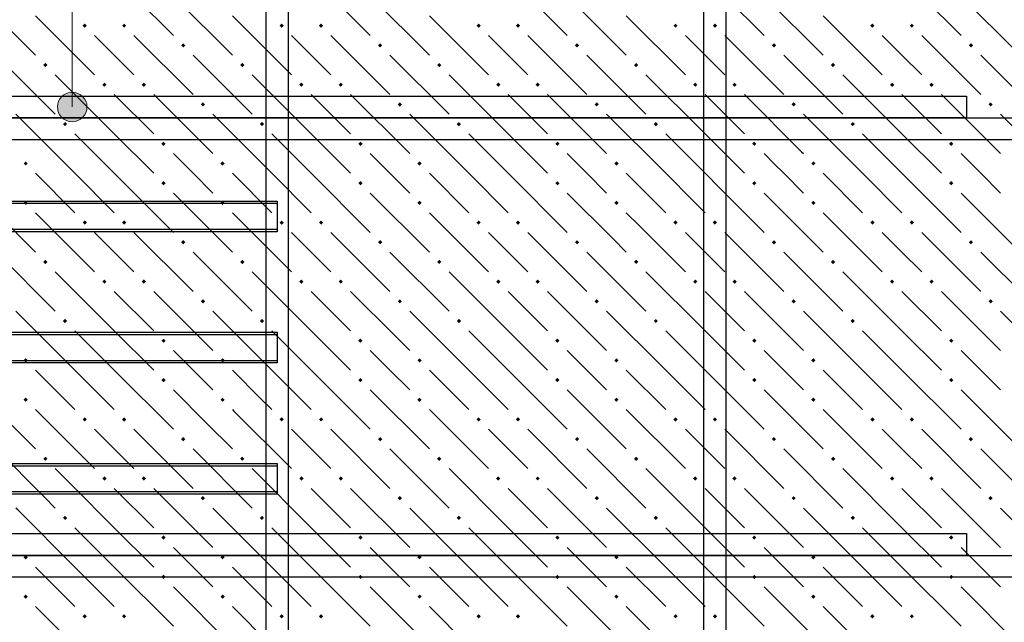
# Model space of a CAD drawing. Header units: millimetres. Extents: x 40580 to 1168286, y -220995 to 81020.
# Tile 291 of 419: x 728626 to 731626, y -92277 to -90440. Entities that reach past the tile are written whole.
import ezdxf

# ---------------------------------------------------------------- set-up
doc = ezdxf.new("R2010")
doc.units = ezdxf.units.MM
for name, color, linetype, lineweight in [('ЖБ Перекрытие верхний уровень', 7, 'Continuous', 35), ('Позиционная метка номер позиции', 7, 'Continuous', 13), ('Ребро вкладыша арматура S1', 52, 'Continuous', 25), ('Фоновоя арматура Х1', 52, 'Continuous', 25)]:
    doc.layers.add(name, color=color, linetype=linetype, lineweight=lineweight)

msp = doc.modelspace()

# ---------------------------------------------------------------- hatches: boundary and pattern name
at = {"layer": 'ЖБ Перекрытие верхний уровень', "linetype": 'Continuous', "lineweight": -3, "transparency": 33554687}
for points in [[(728818.1, -90458.5), (728824.6, -90452), (728831.1, -90458.5), (728824.6, -90465)], [(728938.1, -90458.5), (728944.6, -90452), (728951.1, -90458.5), (728944.6, -90465)], [(729418.1, -90458.5), (729424.6, -90452), (729431.1, -90458.5), (729424.6, -90465)], [(729538.1, -90458.5), (729544.6, -90452), (729551.1, -90458.5), (729544.6, -90465)], [(730018.1, -90458.5), (730024.6, -90452), (730031.1, -90458.5), (730024.6, -90465)], [(730138.1, -90458.5), (730144.6, -90452), (730151.1, -90458.5), (730144.6, -90465)], [(730618.1, -90458.5), (730624.6, -90452), (730631.1, -90458.5), (730624.6, -90465)], [(730738.1, -90458.5), (730744.6, -90452), (730751.1, -90458.5), (730744.6, -90465)], [(731218.1, -90458.5), (731224.6, -90452), (731231.1, -90458.5), (731224.6, -90465)], [(731338.1, -90458.5), (731344.6, -90452), (731351.1, -90458.5), (731344.6, -90465)], [(729118.1, -90518.5), (729124.6, -90512), (729131.1, -90518.5), (729124.6, -90525)], [(729718.1, -90518.5), (729724.6, -90512), (729731.1, -90518.5), (729724.6, -90525)], [(730318.1, -90518.5), (730324.6, -90512), (730331.1, -90518.5), (730324.6, -90525)], [(730918.1, -90518.5), (730924.6, -90512), (730931.1, -90518.5), (730924.6, -90525)], [(731518.1, -90518.5), (731524.6, -90512), (731531.1, -90518.5), (731524.6, -90525)], [(728698.1, -90578.5), (728704.6, -90572), (728711.1, -90578.5), (728704.6, -90585)], [(729298.1, -90578.5), (729304.6, -90572), (729311.1, -90578.5), (729304.6, -90585)], [(729898.1, -90578.5), (729904.6, -90572), (729911.1, -90578.5), (729904.6, -90585)], [(730498.1, -90578.5), (730504.6, -90572), (730511.1, -90578.5), (730504.6, -90585)], [(731098.1, -90578.5), (731104.6, -90572), (731111.1, -90578.5), (731104.6, -90585)], [(728878.1, -90638.5), (728884.6, -90632), (728891.1, -90638.5), (728884.6, -90645)], [(728998.1, -90638.5), (729004.6, -90632), (729011.1, -90638.5), (729004.6, -90645)], [(729478.1, -90638.5), (729484.6, -90632), (729491.1, -90638.5), (729484.6, -90645)], [(729598.1, -90638.5), (729604.6, -90632), (729611.1, -90638.5), (729604.6, -90645)], [(730078.1, -90638.5), (730084.6, -90632), (730091.1, -90638.5), (730084.6, -90645)], [(730198.1, -90638.5), (730204.6, -90632), (730211.1, -90638.5), (730204.6, -90645)], [(730678.1, -90638.5), (730684.6, -90632), (730691.1, -90638.5), (730684.6, -90645)], [(730798.1, -90638.5), (730804.6, -90632), (730811.1, -90638.5), (730804.6, -90645)], [(731278.1, -90638.5), (731284.6, -90632), (731291.1, -90638.5), (731284.6, -90645)], [(731398.1, -90638.5), (731404.6, -90632), (731411.1, -90638.5), (731404.6, -90645)], [(729178.1, -90698.5), (729184.6, -90692), (729191.1, -90698.5), (729184.6, -90705)], [(729778.1, -90698.5), (729784.6, -90692), (729791.1, -90698.5), (729784.6, -90705)], [(730378.1, -90698.5), (730384.6, -90692), (730391.1, -90698.5), (730384.6, -90705)], [(730978.1, -90698.5), (730984.6, -90692), (730991.1, -90698.5), (730984.6, -90705)], [(731578.1, -90698.5), (731584.6, -90692), (731591.1, -90698.5), (731584.6, -90705)], [(728758.1, -90758.5), (728764.6, -90752), (728771.1, -90758.5), (728764.6, -90765)], [(729358.1, -90758.5), (729364.6, -90752), (729371.1, -90758.5), (729364.6, -90765)], [(729958.1, -90758.5), (729964.6, -90752), (729971.1, -90758.5), (729964.6, -90765)], [(730558.1, -90758.5), (730564.6, -90752), (730571.1, -90758.5), (730564.6, -90765)], [(731158.1, -90758.5), (731164.6, -90752), (731171.1, -90758.5), (731164.6, -90765)], [(729058.1, -90818.5), (729064.6, -90812), (729071.1, -90818.5), (729064.6, -90825)], [(729658.1, -90818.5), (729664.6, -90812), (729671.1, -90818.5), (729664.6, -90825)], [(730258.1, -90818.5), (730264.6, -90812), (730271.1, -90818.5), (730264.6, -90825)], [(730858.1, -90818.5), (730864.6, -90812), (730871.1, -90818.5), (730864.6, -90825)], [(731458.1, -90818.5), (731464.6, -90812), (731471.1, -90818.5), (731464.6, -90825)], [(728638.1, -90878.5), (728644.6, -90872), (728651.1, -90878.5), (728644.6, -90885)], [(729238.1, -90878.5), (729244.6, -90872), (729251.1, -90878.5), (729244.6, -90885)], [(729838.1, -90878.5), (729844.6, -90872), (729851.1, -90878.5), (729844.6, -90885)], [(730438.1, -90878.5), (730444.6, -90872), (730451.1, -90878.5), (730444.6, -90885)], [(731038.1, -90878.5), (731044.6, -90872), (731051.1, -90878.5), (731044.6, -90885)], [(729058.1, -90938.5), (729064.6, -90932), (729071.1, -90938.5), (729064.6, -90945)], [(729658.1, -90938.5), (729664.6, -90932), (729671.1, -90938.5), (729664.6, -90945)], [(730258.1, -90938.5), (730264.6, -90932), (730271.1, -90938.5), (730264.6, -90945)], [(730858.1, -90938.5), (730864.6, -90932), (730871.1, -90938.5), (730864.6, -90945)], [(731458.1, -90938.5), (731464.6, -90932), (731471.1, -90938.5), (731464.6, -90945)], [(728638.1, -90998.5), (728644.6, -90992), (728651.1, -90998.5), (728644.6, -91005)], [(729238.1, -90998.5), (729244.6, -90992), (729251.1, -90998.5), (729244.6, -91005)], [(729838.1, -90998.5), (729844.6, -90992), (729851.1, -90998.5), (729844.6, -91005)], [(730438.1, -90998.5), (730444.6, -90992), (730451.1, -90998.5), (730444.6, -91005)], [(731038.1, -90998.5), (731044.6, -90992), (731051.1, -90998.5), (731044.6, -91005)], [(728818.1, -91058.5), (728824.6, -91052), (728831.1, -91058.5), (728824.6, -91065)], [(728938.1, -91058.5), (728944.6, -91052), (728951.1, -91058.5), (728944.6, -91065)], [(729418.1, -91058.5), (729424.6, -91052), (729431.1, -91058.5), (729424.6, -91065)], [(729538.1, -91058.5), (729544.6, -91052), (729551.1, -91058.5), (729544.6, -91065)], [(730018.1, -91058.5), (730024.6, -91052), (730031.1, -91058.5), (730024.6, -91065)], [(730138.1, -91058.5), (730144.6, -91052), (730151.1, -91058.5), (730144.6, -91065)], [(730618.1, -91058.5), (730624.6, -91052), (730631.1, -91058.5), (730624.6, -91065)], [(730738.1, -91058.5), (730744.6, -91052), (730751.1, -91058.5), (730744.6, -91065)], [(731218.1, -91058.5), (731224.6, -91052), (731231.1, -91058.5), (731224.6, -91065)], [(731338.1, -91058.5), (731344.6, -91052), (731351.1, -91058.5), (731344.6, -91065)], [(729118.1, -91118.5), (729124.6, -91112), (729131.1, -91118.5), (729124.6, -91125)], [(729718.1, -91118.5), (729724.6, -91112), (729731.1, -91118.5), (729724.6, -91125)], [(730318.1, -91118.5), (730324.6, -91112), (730331.1, -91118.5), (730324.6, -91125)], [(730918.1, -91118.5), (730924.6, -91112), (730931.1, -91118.5), (730924.6, -91125)], [(731518.1, -91118.5), (731524.6, -91112), (731531.1, -91118.5), (731524.6, -91125)], [(728698.1, -91178.5), (728704.6, -91172), (728711.1, -91178.5), (728704.6, -91185)], [(729298.1, -91178.5), (729304.6, -91172), (729311.1, -91178.5), (729304.6, -91185)], [(729898.1, -91178.5), (729904.6, -91172), (729911.1, -91178.5), (729904.6, -91185)], [(730498.1, -91178.5), (730504.6, -91172), (730511.1, -91178.5), (730504.6, -91185)], [(731098.1, -91178.5), (731104.6, -91172), (731111.1, -91178.5), (731104.6, -91185)], [(728878.1, -91238.5), (728884.6, -91232), (728891.1, -91238.5), (728884.6, -91245)], [(728998.1, -91238.5), (729004.6, -91232), (729011.1, -91238.5), (729004.6, -91245)], [(729478.1, -91238.5), (729484.6, -91232), (729491.1, -91238.5), (729484.6, -91245)], [(729598.1, -91238.5), (729604.6, -91232), (729611.1, -91238.5), (729604.6, -91245)], [(730078.1, -91238.5), (730084.6, -91232), (730091.1, -91238.5), (730084.6, -91245)], [(730198.1, -91238.5), (730204.6, -91232), (730211.1, -91238.5), (730204.6, -91245)], [(730678.1, -91238.5), (730684.6, -91232), (730691.1, -91238.5), (730684.6, -91245)], [(730798.1, -91238.5), (730804.6, -91232), (730811.1, -91238.5), (730804.6, -91245)], [(731278.1, -91238.5), (731284.6, -91232), (731291.1, -91238.5), (731284.6, -91245)], [(731398.1, -91238.5), (731404.6, -91232), (731411.1, -91238.5), (731404.6, -91245)], [(729178.1, -91298.5), (729184.6, -91292), (729191.1, -91298.5), (729184.6, -91305)], [(729778.1, -91298.5), (729784.6, -91292), (729791.1, -91298.5), (729784.6, -91305)], [(730378.1, -91298.5), (730384.6, -91292), (730391.1, -91298.5), (730384.6, -91305)], [(730978.1, -91298.5), (730984.6, -91292), (730991.1, -91298.5), (730984.6, -91305)], [(731578.1, -91298.5), (731584.6, -91292), (731591.1, -91298.5), (731584.6, -91305)], [(728758.1, -91358.5), (728764.6, -91352), (728771.1, -91358.5), (728764.6, -91365)], [(729358.1, -91358.5), (729364.6, -91352), (729371.1, -91358.5), (729364.6, -91365)], [(729958.1, -91358.5), (729964.6, -91352), (729971.1, -91358.5), (729964.6, -91365)], [(730558.1, -91358.5), (730564.6, -91352), (730571.1, -91358.5), (730564.6, -91365)], [(731158.1, -91358.5), (731164.6, -91352), (731171.1, -91358.5), (731164.6, -91365)], [(729058.1, -91418.5), (729064.6, -91412), (729071.1, -91418.5), (729064.6, -91425)], [(729658.1, -91418.5), (729664.6, -91412), (729671.1, -91418.5), (729664.6, -91425)], [(730258.1, -91418.5), (730264.6, -91412), (730271.1, -91418.5), (730264.6, -91425)], [(730858.1, -91418.5), (730864.6, -91412), (730871.1, -91418.5), (730864.6, -91425)], [(731458.1, -91418.5), (731464.6, -91412), (731471.1, -91418.5), (731464.6, -91425)], [(728638.1, -91478.5), (728644.6, -91472), (728651.1, -91478.5), (728644.6, -91485)], [(729238.1, -91478.5), (729244.6, -91472), (729251.1, -91478.5), (729244.6, -91485)], [(729838.1, -91478.5), (729844.6, -91472), (729851.1, -91478.5), (729844.6, -91485)], [(730438.1, -91478.5), (730444.6, -91472), (730451.1, -91478.5), (730444.6, -91485)], [(731038.1, -91478.5), (731044.6, -91472), (731051.1, -91478.5), (731044.6, -91485)], [(729058.1, -91538.5), (729064.6, -91532), (729071.1, -91538.5), (729064.6, -91545)], [(729658.1, -91538.5), (729664.6, -91532), (729671.1, -91538.5), (729664.6, -91545)], [(730258.1, -91538.5), (730264.6, -91532), (730271.1, -91538.5), (730264.6, -91545)], [(730858.1, -91538.5), (730864.6, -91532), (730871.1, -91538.5), (730864.6, -91545)], [(731458.1, -91538.5), (731464.6, -91532), (731471.1, -91538.5), (731464.6, -91545)], [(728638.1, -91598.5), (728644.6, -91592), (728651.1, -91598.5), (728644.6, -91605)], [(729238.1, -91598.5), (729244.6, -91592), (729251.1, -91598.5), (729244.6, -91605)], [(729838.1, -91598.5), (729844.6, -91592), (729851.1, -91598.5), (729844.6, -91605)], [(730438.1, -91598.5), (730444.6, -91592), (730451.1, -91598.5), (730444.6, -91605)], [(731038.1, -91598.5), (731044.6, -91592), (731051.1, -91598.5), (731044.6, -91605)], [(728818.1, -91658.5), (728824.6, -91652), (728831.1, -91658.5), (728824.6, -91665)], [(728938.1, -91658.5), (728944.6, -91652), (728951.1, -91658.5), (728944.6, -91665)], [(729418.1, -91658.5), (729424.6, -91652), (729431.1, -91658.5), (729424.6, -91665)], [(729538.1, -91658.5), (729544.6, -91652), (729551.1, -91658.5), (729544.6, -91665)], [(730018.1, -91658.5), (730024.6, -91652), (730031.1, -91658.5), (730024.6, -91665)], [(730138.1, -91658.5), (730144.6, -91652), (730151.1, -91658.5), (730144.6, -91665)], [(730618.1, -91658.5), (730624.6, -91652), (730631.1, -91658.5), (730624.6, -91665)], [(730738.1, -91658.5), (730744.6, -91652), (730751.1, -91658.5), (730744.6, -91665)], [(731218.1, -91658.5), (731224.6, -91652), (731231.1, -91658.5), (731224.6, -91665)], [(731338.1, -91658.5), (731344.6, -91652), (731351.1, -91658.5), (731344.6, -91665)], [(729118.1, -91718.5), (729124.6, -91712), (729131.1, -91718.5), (729124.6, -91725)], [(729718.1, -91718.5), (729724.6, -91712), (729731.1, -91718.5), (729724.6, -91725)], [(730318.1, -91718.5), (730324.6, -91712), (730331.1, -91718.5), (730324.6, -91725)], [(730918.1, -91718.5), (730924.6, -91712), (730931.1, -91718.5), (730924.6, -91725)], [(731518.1, -91718.5), (731524.6, -91712), (731531.1, -91718.5), (731524.6, -91725)], [(728698.1, -91778.5), (728704.6, -91772), (728711.1, -91778.5), (728704.6, -91785)], [(729298.1, -91778.5), (729304.6, -91772), (729311.1, -91778.5), (729304.6, -91785)], [(729898.1, -91778.5), (729904.6, -91772), (729911.1, -91778.5), (729904.6, -91785)], [(730498.1, -91778.5), (730504.6, -91772), (730511.1, -91778.5), (730504.6, -91785)], [(731098.1, -91778.5), (731104.6, -91772), (731111.1, -91778.5), (731104.6, -91785)], [(728878.1, -91838.5), (728884.6, -91832), (728891.1, -91838.5), (728884.6, -91845)], [(728998.1, -91838.5), (729004.6, -91832), (729011.1, -91838.5), (729004.6, -91845)], [(729478.1, -91838.5), (729484.6, -91832), (729491.1, -91838.5), (729484.6, -91845)], [(729598.1, -91838.5), (729604.6, -91832), (729611.1, -91838.5), (729604.6, -91845)], [(730078.1, -91838.5), (730084.6, -91832), (730091.1, -91838.5), (730084.6, -91845)], [(730198.1, -91838.5), (730204.6, -91832), (730211.1, -91838.5), (730204.6, -91845)], [(730678.1, -91838.5), (730684.6, -91832), (730691.1, -91838.5), (730684.6, -91845)], [(730798.1, -91838.5), (730804.6, -91832), (730811.1, -91838.5), (730804.6, -91845)], [(731278.1, -91838.5), (731284.6, -91832), (731291.1, -91838.5), (731284.6, -91845)], [(731398.1, -91838.5), (731404.6, -91832), (731411.1, -91838.5), (731404.6, -91845)], [(729178.1, -91898.5), (729184.6, -91892), (729191.1, -91898.5), (729184.6, -91905)], [(729778.1, -91898.5), (729784.6, -91892), (729791.1, -91898.5), (729784.6, -91905)], [(730378.1, -91898.5), (730384.6, -91892), (730391.1, -91898.5), (730384.6, -91905)], [(730978.1, -91898.5), (730984.6, -91892), (730991.1, -91898.5), (730984.6, -91905)], [(731578.1, -91898.5), (731584.6, -91892), (731591.1, -91898.5), (731584.6, -91905)], [(728758.1, -91958.5), (728764.6, -91952), (728771.1, -91958.5), (728764.6, -91965)], [(729358.1, -91958.5), (729364.6, -91952), (729371.1, -91958.5), (729364.6, -91965)], [(729958.1, -91958.5), (729964.6, -91952), (729971.1, -91958.5), (729964.6, -91965)], [(730558.1, -91958.5), (730564.6, -91952), (730571.1, -91958.5), (730564.6, -91965)], [(731158.1, -91958.5), (731164.6, -91952), (731171.1, -91958.5), (731164.6, -91965)], [(729058.1, -92018.5), (729064.6, -92012), (729071.1, -92018.5), (729064.6, -92025)], [(729658.1, -92018.5), (729664.6, -92012), (729671.1, -92018.5), (729664.6, -92025)], [(730258.1, -92018.5), (730264.6, -92012), (730271.1, -92018.5), (730264.6, -92025)], [(730858.1, -92018.5), (730864.6, -92012), (730871.1, -92018.5), (730864.6, -92025)], [(731458.1, -92018.5), (731464.6, -92012), (731471.1, -92018.5), (731464.6, -92025)], [(728638.1, -92078.5), (728644.6, -92072), (728651.1, -92078.5), (728644.6, -92085)], [(729238.1, -92078.5), (729244.6, -92072), (729251.1, -92078.5), (729244.6, -92085)], [(729838.1, -92078.5), (729844.6, -92072), (729851.1, -92078.5), (729844.6, -92085)], [(730438.1, -92078.5), (730444.6, -92072), (730451.1, -92078.5), (730444.6, -92085)], [(731038.1, -92078.5), (731044.6, -92072), (731051.1, -92078.5), (731044.6, -92085)], [(729058.1, -92138.5), (729064.6, -92132), (729071.1, -92138.5), (729064.6, -92145)], [(729658.1, -92138.5), (729664.6, -92132), (729671.1, -92138.5), (729664.6, -92145)], [(730258.1, -92138.5), (730264.6, -92132), (730271.1, -92138.5), (730264.6, -92145)], [(730858.1, -92138.5), (730864.6, -92132), (730871.1, -92138.5), (730864.6, -92145)], [(731458.1, -92138.5), (731464.6, -92132), (731471.1, -92138.5), (731464.6, -92145)], [(728638.1, -92198.5), (728644.6, -92192), (728651.1, -92198.5), (728644.6, -92205)], [(729238.1, -92198.5), (729244.6, -92192), (729251.1, -92198.5), (729244.6, -92205)], [(729838.1, -92198.5), (729844.6, -92192), (729851.1, -92198.5), (729844.6, -92205)], [(730438.1, -92198.5), (730444.6, -92192), (730451.1, -92198.5), (730444.6, -92205)], [(731038.1, -92198.5), (731044.6, -92192), (731051.1, -92198.5), (731044.6, -92205)], [(728818.1, -92258.5), (728824.6, -92252), (728831.1, -92258.5), (728824.6, -92265)], [(728938.1, -92258.5), (728944.6, -92252), (728951.1, -92258.5), (728944.6, -92265)], [(729418.1, -92258.5), (729424.6, -92252), (729431.1, -92258.5), (729424.6, -92265)], [(729538.1, -92258.5), (729544.6, -92252), (729551.1, -92258.5), (729544.6, -92265)], [(730018.1, -92258.5), (730024.6, -92252), (730031.1, -92258.5), (730024.6, -92265)], [(730138.1, -92258.5), (730144.6, -92252), (730151.1, -92258.5), (730144.6, -92265)], [(730618.1, -92258.5), (730624.6, -92252), (730631.1, -92258.5), (730624.6, -92265)], [(730738.1, -92258.5), (730744.6, -92252), (730751.1, -92258.5), (730744.6, -92265)], [(731218.1, -92258.5), (731224.6, -92252), (731231.1, -92258.5), (731224.6, -92265)], [(731338.1, -92258.5), (731344.6, -92252), (731351.1, -92258.5), (731344.6, -92265)]]:
    msp.add_hatch(color=7, dxfattribs=at).paths.add_polyline_path(points, flags=16)
at = {"layer": 'Позиционная метка номер позиции', "linetype": 'Continuous', "lineweight": 13, "transparency": 33554687}
for points in [[(728741.4, -90706.2), (728831.4, -90706.2), (728825.1, -90683.7)], [(728741.4, -90706.2), (728825.1, -90683.7), (728747.7, -90683.7)], [(728747.7, -90683.7), (728825.1, -90683.7), (728808.9, -90667.6)], [(728747.7, -90683.7), (728808.9, -90667.6), (728763.9, -90667.6)], [(728763.9, -90667.6), (728808.9, -90667.6), (728786.4, -90661.3)], [(728747.7, -90728.8), (728831.4, -90706.2), (728741.4, -90706.2)], [(728747.7, -90728.8), (728825.1, -90728.8), (728831.4, -90706.2)], [(728763.9, -90745), (728825.1, -90728.8), (728747.7, -90728.8)], [(728763.9, -90745), (728808.9, -90745), (728825.1, -90728.8)], [(728808.9, -90745), (728763.9, -90745), (728786.4, -90751.3)]]:
    msp.add_hatch(color=7, dxfattribs=at).paths.add_polyline_path(points)

# ---------------------------------------------------------------- linework, layer by layer
at = {"color": 38, "linetype": 'Continuous', "lineweight": 25, "true_color": 0x5f1e0f, "transparency": 33554687}
for points in [[(723577.4, -90672.9), (731510.7, -90672.9), (731510.7, -90739.6), (723577.4, -90739.6), (723577.4, -90672.9)], [(733910.7, -90806.2), (725977.4, -90806.2), (725977.4, -90739.6), (733910.7, -90739.6), (733910.7, -90806.2)], [(723577.4, -92006.2), (731510.7, -92006.2), (731510.7, -92072.9), (723577.4, -92072.9), (723577.4, -92006.2)], [(733910.7, -92139.6), (725977.4, -92139.6), (725977.4, -92072.9), (733910.7, -92072.9), (733910.7, -92139.6)]]:
    msp.add_lwpolyline(points, dxfattribs=at)
at = {"layer": 'ЖБ Перекрытие верхний уровень', "color": 9, "linetype": 'Continuous', "lineweight": -3, "true_color": 0xc7c7c7, "transparency": 33554687}
for p, q in [((728914.6, -90308.5), (729094.6, -90488.5)), ((729514.6, -90308.5), (729694.6, -90488.5)), ((730114.6, -90308.5), (730294.6, -90488.5)), ((730714.6, -90308.5), (730894.6, -90488.5)), ((731314.6, -90308.5), (731494.6, -90488.5)), ((728494.6, -90368.5), (728674.6, -90548.5)), ((729094.6, -90368.5), (729274.6, -90548.5)), ((729694.6, -90368.5), (729874.6, -90548.5)), ((730294.6, -90368.5), (730474.6, -90548.5)), ((730894.6, -90368.5), (731074.6, -90548.5)), ((728674.6, -90428.5), (728854.6, -90608.5)), ((729274.6, -90428.5), (729454.6, -90608.5)), ((729874.6, -90428.5), (730054.6, -90608.5)), ((730474.6, -90428.5), (730654.6, -90608.5)), ((731074.6, -90428.5), (731254.6, -90608.5)), ((728914.6, -90548.5), (728854.6, -90488.5)), ((728974.6, -90488.5), (729154.6, -90668.5)), ((729514.6, -90548.5), (729454.6, -90488.5)), ((729574.6, -90488.5), (729754.6, -90668.5)), ((730114.6, -90548.5), (730054.6, -90488.5)), ((730174.6, -90488.5), (730354.6, -90668.5)), ((730714.6, -90548.5), (730654.6, -90488.5)), ((730774.6, -90488.5), (730954.6, -90668.5)), ((731314.6, -90548.5), (731254.6, -90488.5)), ((728554.6, -90548.5), (728734.6, -90728.5)), ((728974.6, -90608.5), (728914.6, -90548.5)), ((729154.6, -90548.5), (729334.6, -90728.5)), ((729574.6, -90608.5), (729514.6, -90548.5)), ((729754.6, -90548.5), (729934.6, -90728.5)), ((730174.6, -90608.5), (730114.6, -90548.5)), ((730354.6, -90548.5), (730534.6, -90728.5)), ((730774.6, -90608.5), (730714.6, -90548.5)), ((730954.6, -90548.5), (731134.6, -90728.5)), ((731374.6, -90608.5), (731314.6, -90548.5)), ((728914.6, -90788.5), (728734.6, -90608.5)), ((729514.6, -90788.5), (729334.6, -90608.5)), ((730114.6, -90788.5), (729934.6, -90608.5)), ((730714.6, -90788.5), (730534.6, -90608.5)), ((728914.6, -90668.5), (729034.6, -90788.5)), ((729034.6, -90668.5), (729214.6, -90848.5)), ((729514.6, -90668.5), (729634.6, -90788.5)), ((729634.6, -90668.5), (729814.6, -90848.5)), ((730114.6, -90668.5), (730234.6, -90788.5)), ((730234.6, -90668.5), (730414.6, -90848.5)), ((730714.6, -90668.5), (730834.6, -90788.5)), ((731434.6, -90668.5), (731614.6, -90848.5)), ((728794.6, -90908.5), (728614.6, -90728.5)), ((729394.6, -90908.5), (729214.6, -90728.5)), ((729994.6, -90908.5), (729814.6, -90728.5)), ((730594.6, -90908.5), (730414.6, -90728.5)), ((731794.6, -90908.5), (731614.6, -90728.5)), ((728794.6, -90788.5), (728914.6, -90908.5)), ((728914.6, -90788.5), (729034.6, -90908.5)), ((729394.6, -90788.5), (729514.6, -90908.5)), ((729514.6, -90788.5), (729634.6, -90908.5)), ((729994.6, -90788.5), (730114.6, -90908.5)), ((730114.6, -90788.5), (730234.6, -90908.5)), ((730594.6, -90788.5), (730714.6, -90908.5)), ((730714.6, -90788.5), (730834.6, -90908.5)), ((731194.6, -90788.5), (731314.6, -90908.5)), ((731314.6, -90788.5), (731434.6, -90908.5)), ((729154.6, -90908.5), (729094.6, -90848.5)), ((729754.6, -90908.5), (729694.6, -90848.5)), ((730354.6, -90908.5), (730294.6, -90848.5)), ((731554.6, -90908.5), (731494.6, -90848.5)), ((728674.6, -90908.5), (728794.6, -91028.5)), ((728794.6, -90908.5), (728914.6, -91028.5)), ((728914.6, -90908.5), (729094.6, -91088.5)), ((729214.6, -90968.5), (729154.6, -90908.5)), ((729274.6, -90908.5), (729394.6, -91028.5)), ((729394.6, -90908.5), (729514.6, -91028.5)), ((729514.6, -90908.5), (729694.6, -91088.5)), ((729814.6, -90968.5), (729754.6, -90908.5)), ((729874.6, -90908.5), (729994.6, -91028.5)), ((729994.6, -90908.5), (730114.6, -91028.5)), ((730114.6, -90908.5), (730294.6, -91088.5)), ((730414.6, -90968.5), (730354.6, -90908.5)), ((730474.6, -90908.5), (730594.6, -91028.5)), ((731014.6, -90968.5), (730954.6, -90908.5)), ((731074.6, -90908.5), (731194.6, -91028.5)), ((731194.6, -90908.5), (731314.6, -91028.5)), ((731314.6, -90908.5), (731494.6, -91088.5)), ((731614.6, -90968.5), (731554.6, -90908.5)), ((728494.6, -90968.5), (728674.6, -91148.5)), ((729094.6, -90968.5), (729274.6, -91148.5)), ((729694.6, -90968.5), (729874.6, -91148.5)), ((730894.6, -90968.5), (731074.6, -91148.5)), ((731494.6, -90968.5), (731674.6, -91148.5)), ((728674.6, -91028.5), (728854.6, -91208.5)), ((729274.6, -91028.5), (729454.6, -91208.5)), ((729874.6, -91028.5), (730054.6, -91208.5)), ((731074.6, -91028.5), (731254.6, -91208.5)), ((728914.6, -91148.5), (728854.6, -91088.5)), ((728974.6, -91088.5), (729154.6, -91268.5)), ((729514.6, -91148.5), (729454.6, -91088.5)), ((729574.6, -91088.5), (729754.6, -91268.5)), ((730114.6, -91148.5), (730054.6, -91088.5)), ((730714.6, -91148.5), (730654.6, -91088.5)), ((730774.6, -91088.5), (730954.6, -91268.5)), ((731314.6, -91148.5), (731254.6, -91088.5)), ((731374.6, -91088.5), (731554.6, -91268.5)), ((728554.6, -91148.5), (728734.6, -91328.5)), ((728974.6, -91208.5), (728914.6, -91148.5)), ((729154.6, -91148.5), (729334.6, -91328.5)), ((729574.6, -91208.5), (729514.6, -91148.5)), ((729754.6, -91148.5), (729934.6, -91328.5)), ((730174.6, -91208.5), (730114.6, -91148.5)), ((730354.6, -91148.5), (730534.6, -91328.5)), ((730774.6, -91208.5), (730714.6, -91148.5)), ((730954.6, -91148.5), (731134.6, -91328.5)), ((731374.6, -91208.5), (731314.6, -91148.5)), ((731554.6, -91148.5), (731734.6, -91328.5)), ((728914.6, -91388.5), (728734.6, -91208.5)), ((729514.6, -91388.5), (729334.6, -91208.5)), ((730714.6, -91388.5), (730534.6, -91208.5)), ((731314.6, -91388.5), (731134.6, -91208.5)), ((728914.6, -91268.5), (729034.6, -91388.5)), ((729034.6, -91268.5), (729214.6, -91448.5)), ((729514.6, -91268.5), (729634.6, -91388.5)), ((730114.6, -91268.5), (730234.6, -91388.5)), ((730234.6, -91268.5), (730414.6, -91448.5)), ((730714.6, -91268.5), (730834.6, -91388.5)), ((730834.6, -91268.5), (731014.6, -91448.5)), ((731314.6, -91268.5), (731434.6, -91388.5)), ((731434.6, -91268.5), (731614.6, -91448.5)), ((728794.6, -91508.5), (728614.6, -91328.5)), ((729394.6, -91508.5), (729214.6, -91328.5)), ((730594.6, -91508.5), (730414.6, -91328.5)), ((731194.6, -91508.5), (731014.6, -91328.5)), ((731794.6, -91508.5), (731614.6, -91328.5)), ((728794.6, -91388.5), (728914.6, -91508.5)), ((728914.6, -91388.5), (729034.6, -91508.5)), ((729394.6, -91388.5), (729514.6, -91508.5)), ((729994.6, -91388.5), (730114.6, -91508.5)), ((730114.6, -91388.5), (730234.6, -91508.5)), ((730594.6, -91388.5), (730714.6, -91508.5)), ((730714.6, -91388.5), (730834.6, -91508.5)), ((731194.6, -91388.5), (731314.6, -91508.5)), ((731314.6, -91388.5), (731434.6, -91508.5)), ((729154.6, -91508.5), (729094.6, -91448.5)), ((729754.6, -91508.5), (729694.6, -91448.5)), ((730354.6, -91508.5), (730294.6, -91448.5)), ((730954.6, -91508.5), (730894.6, -91448.5)), ((731554.6, -91508.5), (731494.6, -91448.5)), ((728674.6, -91508.5), (728794.6, -91628.5)), ((728794.6, -91508.5), (728914.6, -91628.5)), ((728914.6, -91508.5), (729094.6, -91688.5)), ((729214.6, -91568.5), (729154.6, -91508.5)), ((729814.6, -91568.5), (729754.6, -91508.5)), ((729874.6, -91508.5), (729994.6, -91628.5)), ((729994.6, -91508.5), (730114.6, -91628.5)), ((730114.6, -91508.5), (730294.6, -91688.5)), ((730414.6, -91568.5), (730354.6, -91508.5)), ((730474.6, -91508.5), (730594.6, -91628.5)), ((730594.6, -91508.5), (730714.6, -91628.5)), ((730714.6, -91508.5), (730894.6, -91688.5)), ((731014.6, -91568.5), (730954.6, -91508.5)), ((731074.6, -91508.5), (731194.6, -91628.5)), ((731194.6, -91508.5), (731314.6, -91628.5)), ((731314.6, -91508.5), (731494.6, -91688.5)), ((731614.6, -91568.5), (731554.6, -91508.5)), ((728494.6, -91568.5), (728674.6, -91748.5)), ((729694.6, -91568.5), (729874.6, -91748.5)), ((730294.6, -91568.5), (730474.6, -91748.5)), ((730894.6, -91568.5), (731074.6, -91748.5)), ((731494.6, -91568.5), (731674.6, -91748.5)), ((728674.6, -91628.5), (728854.6, -91808.5)), ((729874.6, -91628.5), (730054.6, -91808.5)), ((730474.6, -91628.5), (730654.6, -91808.5)), ((731074.6, -91628.5), (731254.6, -91808.5)), ((728914.6, -91748.5), (728854.6, -91688.5)), ((729514.6, -91748.5), (729454.6, -91688.5)), ((729574.6, -91688.5), (729754.6, -91868.5)), ((730114.6, -91748.5), (730054.6, -91688.5)), ((730174.6, -91688.5), (730354.6, -91868.5)), ((730714.6, -91748.5), (730654.6, -91688.5)), ((730774.6, -91688.5), (730954.6, -91868.5)), ((731314.6, -91748.5), (731254.6, -91688.5)), ((731374.6, -91688.5), (731554.6, -91868.5)), ((729154.6, -91748.5), (729334.6, -91928.5)), ((729574.6, -91808.5), (729514.6, -91748.5)), ((729754.6, -91748.5), (729934.6, -91928.5)), ((730174.6, -91808.5), (730114.6, -91748.5)), ((730354.6, -91748.5), (730534.6, -91928.5)), ((730774.6, -91808.5), (730714.6, -91748.5)), ((730954.6, -91748.5), (731134.6, -91928.5)), ((731374.6, -91808.5), (731314.6, -91748.5)), ((731554.6, -91748.5), (731734.6, -91928.5)), ((729514.6, -91988.5), (729334.6, -91808.5)), ((730114.6, -91988.5), (729934.6, -91808.5)), ((730714.6, -91988.5), (730534.6, -91808.5)), ((731314.6, -91988.5), (731134.6, -91808.5)), ((728914.6, -91868.5), (729034.6, -91988.5)), ((729034.6, -91868.5), (729214.6, -92048.5)), ((729514.6, -91868.5), (729634.6, -91988.5)), ((729634.6, -91868.5), (729814.6, -92048.5)), ((730114.6, -91868.5), (730234.6, -91988.5)), ((730234.6, -91868.5), (730414.6, -92048.5)), ((730714.6, -91868.5), (730834.6, -91988.5)), ((730834.6, -91868.5), (731014.6, -92048.5)), ((731314.6, -91868.5), (731434.6, -91988.5)), ((731434.6, -91868.5), (731614.6, -92048.5)), ((729394.6, -92108.5), (729214.6, -91928.5)), ((729994.6, -92108.5), (729814.6, -91928.5)), ((730594.6, -92108.5), (730414.6, -91928.5)), ((731194.6, -92108.5), (731014.6, -91928.5)), ((731794.6, -92108.5), (731614.6, -91928.5)), ((728794.6, -91988.5), (728914.6, -92108.5)), ((728914.6, -91988.5), (729034.6, -92108.5)), ((729394.6, -91988.5), (729514.6, -92108.5)), ((729514.6, -91988.5), (729634.6, -92108.5)), ((729994.6, -91988.5), (730114.6, -92108.5)), ((730114.6, -91988.5), (730234.6, -92108.5)), ((730594.6, -91988.5), (730714.6, -92108.5)), ((730714.6, -91988.5), (730834.6, -92108.5)), ((731194.6, -91988.5), (731314.6, -92108.5)), ((731314.6, -91988.5), (731434.6, -92108.5)), ((729154.6, -92108.5), (729094.6, -92048.5)), ((729754.6, -92108.5), (729694.6, -92048.5)), ((730354.6, -92108.5), (730294.6, -92048.5)), ((730954.6, -92108.5), (730894.6, -92048.5)), ((731554.6, -92108.5), (731494.6, -92048.5)), ((728674.6, -92108.5), (728794.6, -92228.5)), ((728794.6, -92108.5), (728914.6, -92228.5)), ((728914.6, -92108.5), (729094.6, -92288.5)), ((729214.6, -92168.5), (729154.6, -92108.5)), ((729274.6, -92108.5), (729394.6, -92228.5)), ((729394.6, -92108.5), (729514.6, -92228.5)), ((729514.6, -92108.5), (729694.6, -92288.5)), ((729814.6, -92168.5), (729754.6, -92108.5)), ((729874.6, -92108.5), (729994.6, -92228.5)), ((729994.6, -92108.5), (730114.6, -92228.5)), ((730114.6, -92108.5), (730294.6, -92288.5)), ((730414.6, -92168.5), (730354.6, -92108.5)), ((730474.6, -92108.5), (730594.6, -92228.5)), ((730594.6, -92108.5), (730714.6, -92228.5)), ((730714.6, -92108.5), (730894.6, -92288.5)), ((731014.6, -92168.5), (730954.6, -92108.5)), ((731074.6, -92108.5), (731194.6, -92228.5)), ((731194.6, -92108.5), (731314.6, -92228.5)), ((731314.6, -92108.5), (731494.6, -92288.5)), ((731614.6, -92168.5), (731554.6, -92108.5)), ((729094.6, -92168.5), (729274.6, -92348.5)), ((729694.6, -92168.5), (729874.6, -92348.5)), ((730294.6, -92168.5), (730474.6, -92348.5)), ((730894.6, -92168.5), (731074.6, -92348.5)), ((731494.6, -92168.5), (731674.6, -92348.5)), ((728674.6, -92228.5), (728854.6, -92408.5)), ((729274.6, -92228.5), (729454.6, -92408.5)), ((729874.6, -92228.5), (730054.6, -92408.5)), ((730474.6, -92228.5), (730654.6, -92408.5)), ((731074.6, -92228.5), (731254.6, -92408.5))]:
    msp.add_line(p, q, dxfattribs=at)
for points in [[(731494.6, -90368.5), (731667.4, -90541.3), (731667.4, -90541.3), (731674.6, -90548.5)], [(731374.6, -90488.5), (731502.7, -90616.6), (731502.7, -90616.6), (731554.6, -90668.5)], [(731554.6, -90548.5), (731585, -90578.9), (731585, -90578.9), (731734.6, -90728.5)], [(731314.6, -90788.5), (731255.6, -90729.5), (731255.6, -90729.5), (731134.6, -90608.5)], [(730834.6, -90668.5), (731008.6, -90842.5), (731008.6, -90842.5), (731014.6, -90848.5)], [(731314.6, -90668.5), (731338, -90691.9), (731338, -90691.9), (731434.6, -90788.5)], [(731194.6, -90908.5), (731090.9, -90804.8), (731090.9, -90804.8), (731014.6, -90728.5)], [(730954.6, -90908.5), (730926.2, -90880.1), (730926.2, -90880.1), (730894.6, -90848.5)], [(730594.6, -90908.5), (730679.2, -90993.1), (730679.2, -90993.1), (730714.6, -91028.5)], [(730714.6, -90908.5), (730761.5, -90955.4), (730761.5, -90955.4), (730894.6, -91088.5)], [(730294.6, -90968.5), (730432.1, -91106), (730432.1, -91106), (730474.6, -91148.5)], [(730474.6, -91028.5), (730514.5, -91068.4), (730514.5, -91068.4), (730654.6, -91208.5)], [(730174.6, -91088.5), (730267.4, -91181.3), (730267.4, -91181.3), (730354.6, -91268.5)], [(730114.6, -91388.5), (730020.3, -91294.2), (730020.3, -91294.2), (729934.6, -91208.5)], [(729634.6, -91268.5), (729773.3, -91407.2), (729773.3, -91407.2), (729814.6, -91448.5)], [(729994.6, -91508.5), (729855.6, -91369.5), (729855.6, -91369.5), (729814.6, -91328.5)], [(729514.6, -91388.5), (729608.6, -91482.5), (729608.6, -91482.5), (729634.6, -91508.5)], [(729274.6, -91508.5), (729361.5, -91595.4), (729361.5, -91595.4), (729394.6, -91628.5)], [(729394.6, -91508.5), (729443.9, -91557.8), (729443.9, -91557.8), (729514.6, -91628.5)], [(729514.6, -91508.5), (729526.2, -91520.1), (729526.2, -91520.1), (729694.6, -91688.5)], [(729094.6, -91568.5), (729196.8, -91670.7), (729196.8, -91670.7), (729274.6, -91748.5)], [(729274.6, -91628.5), (729279.2, -91633.1), (729279.2, -91633.1), (729454.6, -91808.5)], [(728974.6, -91688.5), (729032.1, -91746), (729032.1, -91746), (729154.6, -91868.5)], [(728554.6, -91748.5), (728702.7, -91896.6), (728702.7, -91896.6), (728734.6, -91928.5)], [(728974.6, -91808.5), (728949.7, -91783.7), (728949.7, -91783.7), (728914.6, -91748.5)], [(728914.6, -91988.5), (728785, -91859), (728785, -91859), (728734.6, -91808.5)], [(728794.6, -92108.5), (728620.3, -91934.2), (728620.3, -91934.2), (728614.6, -91928.5)]]:
    msp.add_lwpolyline(points, dxfattribs=at)
at = {"layer": 'Позиционная метка номер позиции', "color": 7, "linetype": 'Continuous', "lineweight": 13, "transparency": 33554687}
for p, q in [((728786.4, -90661.3), (728786.4, -90661.3)), ((728741.4, -90706.2), (728741.4, -90706.2)), ((728831.4, -90706.2), (728831.4, -90706.2)), ((728786.4, -90751.3), (728786.4, -90751.3))]:
    msp.add_line(p, q, dxfattribs=at)
msp.add_lwpolyline([(728786.4, -90706.2), (728786.4, -88772.9), (729387.6, -88772.9)], dxfattribs=at)
msp.add_circle((728786.4, -90706.2), 45, dxfattribs=at)
at = {"layer": 'Ребро вкладыша арматура S1', "color": 7, "linetype": 'Continuous', "lineweight": 25, "transparency": 33554687}
for points in [[(729410.7, -91086.3), (716410.7, -91086.3), (716410.7, -90992.9), (729410.7, -90992.9), (729410.7, -91086.3)], [(729410.7, -91079.6), (716410.7, -91079.6), (716410.7, -90999.6), (729410.7, -90999.6), (729410.7, -91079.6)], [(729410.7, -91486.3), (716410.7, -91486.3), (716410.7, -91392.9), (729410.7, -91392.9), (729410.7, -91486.3)], [(729410.7, -91479.6), (716410.7, -91479.6), (716410.7, -91399.6), (729410.7, -91399.6), (729410.7, -91479.6)], [(729410.7, -91886.3), (716410.7, -91886.3), (716410.7, -91792.9), (729410.7, -91792.9), (729410.7, -91886.3)], [(729410.7, -91879.6), (716410.7, -91879.6), (716410.7, -91799.6), (729410.7, -91799.6), (729410.7, -91879.6)]]:
    msp.add_lwpolyline(points, dxfattribs=at)
at = {"layer": 'Фоновоя арматура Х1', "color": 251, "linetype": 'Continuous', "lineweight": -3, "true_color": 0x656565, "transparency": 33554687}
for points in [[(729444.1, -89406.2), (729444.1, -97472.9), (729377.4, -97472.9), (729377.4, -89406.2), (729444.1, -89406.2)], [(729444.1, -89406.2), (729444.1, -97472.9), (729377.4, -97472.9), (729377.4, -89406.2), (729444.1, -89406.2)], [(730777.4, -89406.2), (730777.4, -97472.9), (730710.7, -97472.9), (730710.7, -89406.2), (730777.4, -89406.2)], [(730777.4, -89406.2), (730777.4, -97472.9), (730710.7, -97472.9), (730710.7, -89406.2), (730777.4, -89406.2)]]:
    msp.add_lwpolyline(points, dxfattribs=at)

doc.saveas('drawing.dxf')
